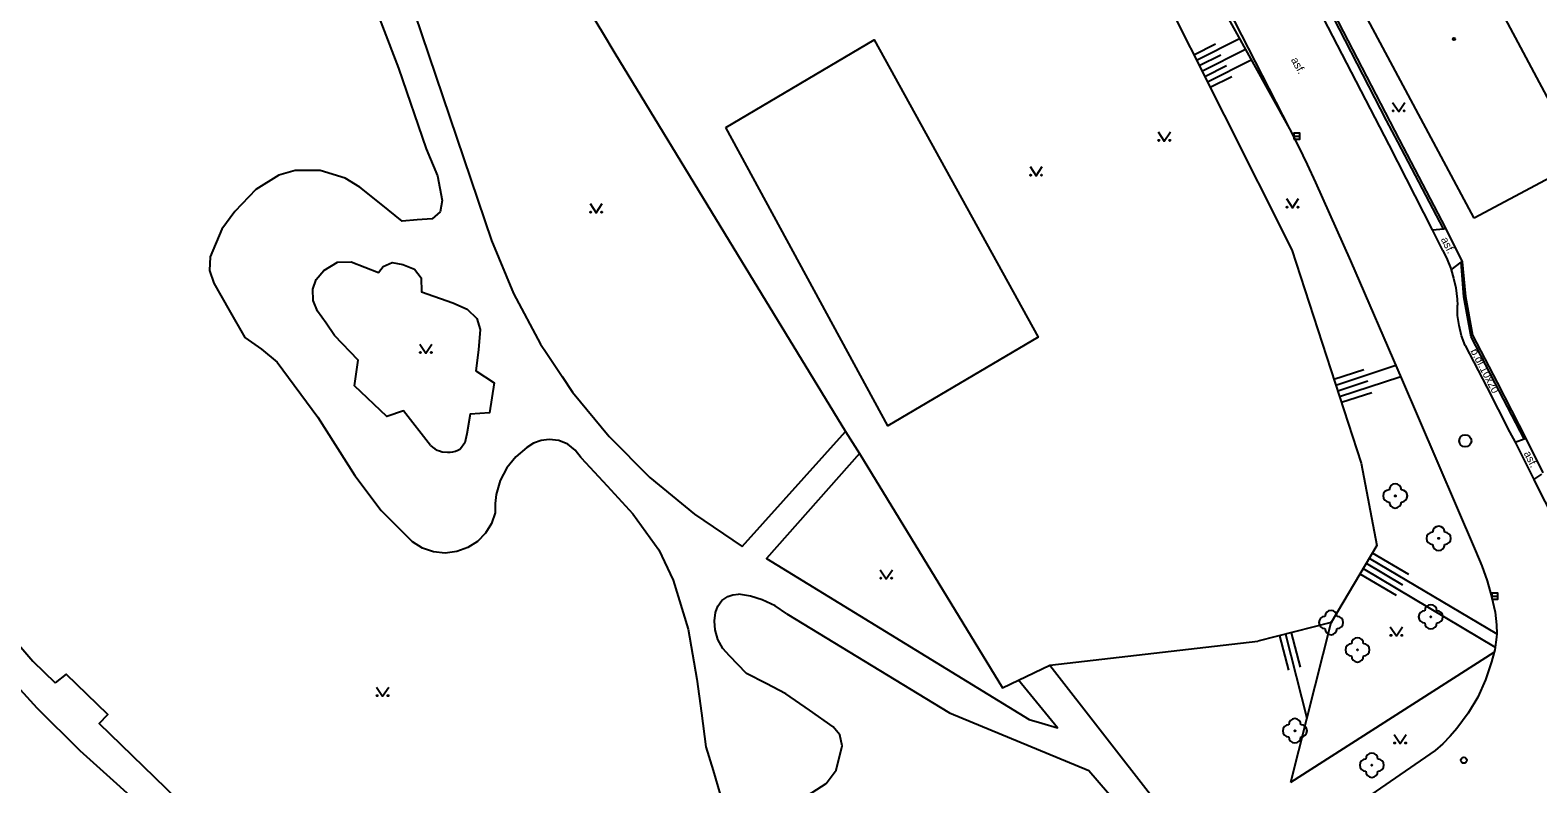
# Model space of a CAD drawing. Extents: x -600391 to -599491, y -1160176 to -1159402.
# Drawn here: x -599795.1 to -599671, y -1159699.8 to -1159637.7 of the extents above; entities that cross this region are included whole.
import ezdxf

# ---------------------------------------------------------------- set-up
doc = ezdxf.new("R2010")
doc.units = 0
for name, color, linetype in [('Level 10', 7, 'Continuous'), ('Level 11', 7, 'Continuous'), ('Level 14', 7, 'Continuous'), ('Level 15', 7, 'Continuous'), ('Level 22', 7, 'Continuous'), ('Level 27', 7, 'Continuous'), ('Level 28', 7, 'Continuous'), ('Level 36', 7, 'Continuous'), ('Level 39', 7, 'Continuous'), ('Level 40', 7, 'Continuous'), ('Level 5', 7, 'Continuous'), ('Level 7', 7, 'Continuous'), ('Level 8', 7, 'Continuous')]:
    doc.layers.add(name, color=color, linetype=linetype)

msp = doc.modelspace()

# ---------------------------------------------------------------- linework, layer by layer
at = {"layer": 'Level 10'}
for points in [[(-599678.87, -1159655.88), (-599679.7, -1159654.18), (-599683.27, -1159647.18), (-599692.92, -1159628.53), (-599701.51, -1159612.04), (-599708.34, -1159598.91), (-599708.71, -1159598.15), (-599711.58, -1159592.65), (-599712.02, -1159591.84), (-599714.74, -1159586.63), (-599715.22, -1159585.66), (-599717.52, -1159581.23), (-599718.02, -1159580.31), (-599722.2, -1159572.33), (-599731.19, -1159555.75), (-599741.09, -1159537.91), (-599751.05, -1159519.96)], [(-599707.21, -1159615.26), (-599706.5, -1159616.62), (-599698.84, -1159631.48), (-599691.47, -1159645.85)], [(-599691.47, -1159645.85), (-599690.74, -1159647.32), (-599690.02, -1159648.79), (-599689.33, -1159650.28)], [(-599689.33, -1159650.28), (-599686.45, -1159656.73), (-599682.2, -1159666.53)], [(-599678.87, -1159655.88), (-599678.51, -1159656.61), (-599678.21, -1159657.36), (-599678.17, -1159657.47), (-599677.97, -1159658.14), (-599677.79, -1159658.93)], [(-599677.79, -1159658.93), (-599677.72, -1159659.4), (-599677.68, -1159659.88), (-599677.66, -1159660.36)], [(-599677.03, -1159663.68), (-599677.32, -1159662.88), (-599677.52, -1159662.05), (-599677.64, -1159661.21), (-599677.66, -1159660.36)], [(-599677.03, -1159663.68), (-599675.25, -1159667.13), (-599673.38, -1159670.79), (-599672.91, -1159671.65), (-599671.36, -1159674.72), (-599671.13, -1159675.23), (-599666.56, -1159684.16)], [(-599682.2, -1159666.53), (-599680.86, -1159669.68)], [(-599680.86, -1159669.68), (-599676.18, -1159680.59)], [(-599676.18, -1159680.59), (-599675.66, -1159681.82), (-599675.22, -1159683.07), (-599674.84, -1159684.34), (-599674.54, -1159685.64)], [(-599674.54, -1159685.64), (-599674.43, -1159686.67), (-599674.42, -1159687.41), (-599674.44, -1159687.7), (-599674.58, -1159688.73), (-599674.62, -1159688.94), (-599674.84, -1159689.73)], [(-599674.84, -1159689.73), (-599675.34, -1159691.2), (-599675.98, -1159692.62), (-599676.77, -1159693.96), (-599677.7, -1159695.21)], [(-599677.7, -1159695.21), (-599678.26, -1159695.85), (-599678.86, -1159696.46), (-599679.49, -1159697.03)], [(-599679.49, -1159697.03), (-599681.97, -1159698.73)], [(-599681.97, -1159698.73), (-599694.34, -1159707.24)]]:
    msp.add_lwpolyline(points, dxfattribs=at)
at = {"layer": 'Level 11'}
for points in [[(-599682.55, -1159646.93), (-599683.48, -1159645.17), (-599692.22, -1159628.2), (-599700.79, -1159611.67), (-599706.81, -1159600.23), (-599707.5, -1159596.87)], [(-599779.97, -1159606.23), (-599776.52, -1159611.88), (-599773.07, -1159617.53), (-599769.39, -1159623.34), (-599767.67, -1159626.31), (-599766.23, -1159629.41), (-599763.45, -1159636.41), (-599757.16, -1159655.06)], [(-599767.31, -1159634.33), (-599764.8, -1159640.87), (-599762.53, -1159647.51), (-599761.59, -1159649.73), (-599761.4, -1159650.74), (-599761.22, -1159651.75), (-599761.37, -1159652.7), (-599762.03, -1159653.27), (-599763.26, -1159653.36), (-599764.5, -1159653.46), (-599766.24, -1159652.05), (-599767.99, -1159650.65), (-599769.18, -1159649.92), (-599771.25, -1159649.3), (-599773.31, -1159649.29), (-599774.66, -1159649.68), (-599776.54, -1159650.85), (-599778.28, -1159652.65), (-599779.33, -1159654.12), (-599780.3, -1159656.4), (-599780.35, -1159657.51), (-599780, -1159658.56), (-599778.73, -1159660.79), (-599777.46, -1159663.03), (-599776.08, -1159664), (-599774.8, -1159665.07), (-599771.44, -1159669.58), (-599768.4, -1159674.4), (-599766.23, -1159677.27), (-599764.33, -1159679.17)], [(-599749.62, -1159635.27), (-599748.01, -1159637.94), (-599746.99, -1159639.62)], [(-599746.99, -1159639.62), (-599737.97, -1159654.44), (-599736.9, -1159656.19)], [(-599737.87, -1159645.74), (-599725.67, -1159638.53), (-599712.16, -1159662.99), (-599724.54, -1159670.29), (-599737.87, -1159645.74)], [(-599678.81, -1159654.09), (-599682.55, -1159646.93)], [(-599679.7, -1159654.18), (-599678.81, -1159654.09)], [(-599678.81, -1159654.09), (-599678.65, -1159654.03)], [(-599757.16, -1159655.06), (-599755.34, -1159659.42), (-599753.11, -1159663.59), (-599752.6, -1159664.35), (-599751.33, -1159666.25), (-599750.48, -1159667.52), (-599747.47, -1159671.19), (-599744.12, -1159674.56), (-599740.45, -1159677.58), (-599736.51, -1159680.23)], [(-599762.18, -1159671.91), (-599764.4, -1159669.06), (-599765.76, -1159669.52), (-599768.42, -1159667), (-599768.12, -1159664.89), (-599770.07, -1159662.86), (-599770.76, -1159661.86), (-599771.46, -1159660.86), (-599771.82, -1159659.99), (-599771.86, -1159659.06), (-599771.59, -1159658.25), (-599770.94, -1159657.52), (-599769.82, -1159656.83), (-599768.7, -1159656.81), (-599767.57, -1159657.25), (-599766.45, -1159657.69), (-599766.06, -1159657.18), (-599765.32, -1159656.87), (-599764.45, -1159657.02), (-599763.49, -1159657.41), (-599762.95, -1159658.11), (-599762.92, -1159659.26), (-599760.34, -1159660.18), (-599759.16, -1159660.71), (-599758.35, -1159661.46), (-599758.09, -1159662.37), (-599758.22, -1159664.05), (-599758.43, -1159665.78), (-599756.93, -1159666.75), (-599757.3, -1159669.22), (-599758.91, -1159669.34), (-599759.17, -1159670.97), (-599759.35, -1159671.71), (-599759.7, -1159672.2)], [(-599736.9, -1159656.19), (-599728.02, -1159670.77)], [(-599678.17, -1159657.47), (-599677.36, -1159656.83)], [(-599677.36, -1159656.83), (-599677.27, -1159656.8)], [(-599676.52, -1159662.98), (-599677.12, -1159659.69), (-599677.36, -1159656.83)], [(-599672.16, -1159671.38), (-599674.55, -1159666.79), (-599676.52, -1159662.98)], [(-599762.18, -1159671.91), (-599762, -1159672.06), (-599761.82, -1159672.18), (-599761.62, -1159672.29), (-599761.42, -1159672.37), (-599761.2, -1159672.43), (-599760.77, -1159672.48), (-599760.55, -1159672.47), (-599760.33, -1159672.44), (-599760.11, -1159672.38), (-599759.91, -1159672.3), (-599759.7, -1159672.2)], [(-599749.77, -1159672.94), (-599750.25, -1159672.31), (-599750.87, -1159671.82), (-599751.6, -1159671.52), (-599752.39, -1159671.42), (-599753.05, -1159671.5), (-599753.68, -1159671.72), (-599754.24, -1159672.07)], [(-599736.51, -1159680.23), (-599728.02, -1159670.77)], [(-599728.02, -1159670.77), (-599726.87, -1159672.59)], [(-599672.91, -1159671.65), (-599672.16, -1159671.38)], [(-599672.16, -1159671.38), (-599672.04, -1159671.33)], [(-599754.24, -1159672.07), (-599755.14, -1159672.84), (-599755.88, -1159673.76), (-599756.43, -1159674.81), (-599756.76, -1159675.95), (-599756.86, -1159676.7), (-599756.86, -1159677.46)], [(-599749.77, -1159672.94), (-599747.64, -1159675.24), (-599745.51, -1159677.55), (-599743.38, -1159680.51), (-599742.2, -1159683.01), (-599740.97, -1159687.04), (-599740.24, -1159691.16), (-599739.87, -1159693.94), (-599739.5, -1159696.72), (-599738.91, -1159698.68), (-599738.32, -1159700.64)], [(-599726.87, -1159672.59), (-599734.51, -1159681.22), (-599712.9, -1159694.46)], [(-599726.87, -1159672.59), (-599715.1, -1159691.87), (-599713.78, -1159691.23)], [(-599671.36, -1159674.72), (-599670.7, -1159674.27)], [(-599800.62, -1159677.53), (-599800.22, -1159679.77), (-599799.58, -1159681.95), (-599798.72, -1159684.06), (-599798.25, -1159684.95), (-599798.08, -1159685.25), (-599797.65, -1159686.06), (-599796.37, -1159687.95), (-599794.9, -1159689.68), (-599793.05, -1159691.44)], [(-599756.86, -1159677.46), (-599757.16, -1159678.34), (-599757.65, -1159679.14), (-599758.31, -1159679.81), (-599759.09, -1159680.32), (-599760, -1159680.65), (-599760.95, -1159680.78), (-599761.91, -1159680.68), (-599762.83, -1159680.36), (-599763.65, -1159679.85), (-599764.33, -1159679.17)], [(-599738.72, -1159685.66), (-599738.52, -1159685.13), (-599738.18, -1159684.68), (-599737.71, -1159684.35), (-599737.28, -1159684.2), (-599736.82, -1159684.16)], [(-599732.83, -1159685.77), (-599733.81, -1159685.12), (-599734.87, -1159684.63), (-599735.83, -1159684.33), (-599736.82, -1159684.16)], [(-599774.84, -1159711.67), (-599784.4, -1159702.99), (-599790.99, -1159697.05), (-599794.55, -1159693.55), (-599797.86, -1159689.92), (-599801.13, -1159685.14)], [(-599737.56, -1159689.23), (-599738.11, -1159688.62), (-599738.52, -1159687.89), (-599738.75, -1159687.1), (-599738.81, -1159686.38), (-599738.8, -1159686.34), (-599738.72, -1159685.66)], [(-599732.83, -1159685.77), (-599719.46, -1159693.92)], [(-599711.21, -1159689.99), (-599694.08, -1159688.03)], [(-599731.52, -1159700.97), (-599729.61, -1159699.74), (-599728.77, -1159698.63), (-599728.29, -1159696.63), (-599728.48, -1159695.73), (-599729.02, -1159695.07), (-599730.97, -1159693.71), (-599732.93, -1159692.35), (-599734.54, -1159691.51), (-599736.15, -1159690.67), (-599737.56, -1159689.23)], [(-599713.78, -1159691.23), (-599711.21, -1159689.99)], [(-599711.21, -1159689.99), (-599702.54, -1159701.14)], [(-599756.95, -1159722.71), (-599758.13, -1159721.98), (-599760.73, -1159720.3), (-599763.05, -1159718.55), (-599765.34, -1159716.75), (-599764.68, -1159715.92), (-599766.23, -1159714.73), (-599767.09, -1159715.36), (-599776.56, -1159706.71), (-599775.94, -1159705.95), (-599781.19, -1159701.18), (-599782.11, -1159701.89), (-599789.43, -1159694.79), (-599788.73, -1159694.05), (-599792.16, -1159690.74), (-599793.05, -1159691.44)], [(-599712.9, -1159694.46), (-599711.86, -1159694.77), (-599710.58, -1159695.15), (-599713.78, -1159691.23)], [(-599719.46, -1159693.92), (-599708, -1159698.66)], [(-599708, -1159698.66), (-599704.24, -1159703.04), (-599702.69, -1159704.95)]]:
    msp.add_lwpolyline(points, dxfattribs=at)
at = {"layer": 'Level 14'}
for points in [[(-599704.27, -1159623.05), (-599699.3, -1159631.74), (-599691.47, -1159645.85)], [(-599705.99, -1159623.95), (-599706.76, -1159625.47), (-599702.43, -1159633.61), (-599691.29, -1159655.82), (-599685.57, -1159673.36), (-599684.29, -1159680.14), (-599688.06, -1159686.49)], [(-599688.06, -1159686.49), (-599694.08, -1159688.03)], [(-599691.38, -1159699.63), (-599688.06, -1159686.49)], [(-599691.38, -1159699.63), (-599674.62, -1159688.94)]]:
    msp.add_lwpolyline(points, dxfattribs=at)
at = {"layer": 'Level 15'}
for points in [[(-599699.12, -1159640.2), (-599695.59, -1159638.43)], [(-599699.35, -1159639.76), (-599697.57, -1159638.86)], [(-599698.68, -1159641.1), (-599695.1, -1159639.3)], [(-599698.9, -1159640.65), (-599697.12, -1159639.76)], [(-599698.45, -1159641.54), (-599696.66, -1159640.64)], [(-599698.23, -1159641.99), (-599694.62, -1159640.18)], [(-599698, -1159642.44), (-599696.21, -1159641.54)], [(-599687.82, -1159666.46), (-599685.37, -1159665.66)], [(-599687.67, -1159666.94), (-599682.72, -1159665.32)], [(-599687.51, -1159667.41), (-599685.02, -1159666.6)], [(-599687.36, -1159667.89), (-599682.41, -1159666.27)], [(-599687.2, -1159668.36), (-599684.71, -1159667.55)], [(-599685.17, -1159681.61), (-599682.19, -1159683.38)], [(-599684.91, -1159681.18), (-599674.42, -1159687.41)], [(-599684.66, -1159680.75), (-599681.68, -1159682.52)], [(-599685.68, -1159682.47), (-599682.7, -1159684.24)], [(-599685.42, -1159682.04), (-599674.54, -1159688.51)], [(-599692.3, -1159687.57), (-599691.57, -1159690.42)], [(-599691.81, -1159687.45), (-599690.05, -1159694.35)], [(-599691.33, -1159687.33), (-599690.6, -1159690.17)]]:
    msp.add_lwpolyline(points, dxfattribs=at)
at = {"layer": 'Level 22'}
for centre in [(-599682.77, -1159676.07), (-599679.2, -1159679.56), (-599688.06, -1159686.49), (-599679.85, -1159686.02), (-599685.88, -1159688.74), (-599691.03, -1159695.4), (-599684.7, -1159698.23)]:
    msp.add_circle(centre, 0.05, dxfattribs=at)
for centre, start, end in [((-599683.27, -1159676.07), 90, 270), ((-599682.77, -1159675.57), 0, 180), ((-599682.27, -1159676.07), 270, 90), ((-599682.77, -1159676.57), 180, 0), ((-599679.7, -1159679.56), 90, 270), ((-599679.2, -1159679.06), 0, 180), ((-599678.7, -1159679.56), 270, 90), ((-599679.2, -1159680.06), 180, 0), ((-599688.06, -1159685.99), 0, 180), ((-599680.35, -1159686.02), 90, 270), ((-599679.85, -1159685.52), 0, 180), ((-599679.35, -1159686.02), 270, 90), ((-599688.56, -1159686.49), 90, 270), ((-599687.56, -1159686.49), 270, 90), ((-599679.85, -1159686.52), 180, 0), ((-599688.06, -1159686.99), 180, 0), ((-599685.88, -1159688.24), 0, 180), ((-599686.38, -1159688.74), 90, 270), ((-599685.88, -1159689.24), 180, 0), ((-599685.38, -1159688.74), 270, 90), ((-599691.53, -1159695.4), 90, 270), ((-599691.03, -1159694.9), 0, 180), ((-599690.53, -1159695.4), 270, 90), ((-599691.03, -1159695.9), 180, 0), ((-599685.2, -1159698.23), 90, 270), ((-599684.7, -1159697.73), 0, 180), ((-599684.2, -1159698.23), 270, 90), ((-599684.7, -1159698.73), 180, 0)]:
    msp.add_arc(centre, 0.5, start, end, dxfattribs=at)
at = {"layer": 'Level 27'}
for p, q in [((-599691.13, -1159646.47), (-599690.63, -1159646.47)), ((-599674.83, -1159684.31), (-599674.33, -1159684.31))]:
    msp.add_line(p, q, dxfattribs=at)
for points in [[(-599691.13, -1159646.72), (-599690.63, -1159646.72), (-599690.63, -1159646.22), (-599691.13, -1159646.22)], [(-599674.83, -1159684.56), (-599674.33, -1159684.56), (-599674.33, -1159684.06), (-599674.83, -1159684.06)]]:
    msp.add_lwpolyline(points, close=True, dxfattribs=at)
msp.add_circle((-599677.01, -1159671.53), 0.5, dxfattribs=at)
at = {"layer": 'Level 28'}
msp.add_circle((-599677.13, -1159697.82), 0.25, dxfattribs=at)
at = {"layer": 'Level 36'}
for points in [[(-599682.99, -1159643.68), (-599682.49, -1159644.43), (-599681.99, -1159643.68)], [(-599702.28, -1159646.11), (-599701.78, -1159646.86), (-599701.28, -1159646.11)], [(-599712.83, -1159648.97), (-599712.33, -1159649.72), (-599711.83, -1159648.97)], [(-599749.03, -1159652.01), (-599748.53, -1159652.76), (-599748.03, -1159652.01)], [(-599691.73, -1159651.6), (-599691.23, -1159652.35), (-599690.73, -1159651.6)], [(-599763.05, -1159663.57), (-599762.55, -1159664.32), (-599762.05, -1159663.57)], [(-599725.16, -1159682.14), (-599724.66, -1159682.89), (-599724.16, -1159682.14)], [(-599683.18, -1159686.84), (-599682.68, -1159687.59), (-599682.18, -1159686.84)], [(-599766.61, -1159691.81), (-599766.11, -1159692.56), (-599765.61, -1159691.81)], [(-599682.87, -1159695.7), (-599682.37, -1159696.45), (-599681.87, -1159695.7)]]:
    msp.add_lwpolyline(points, dxfattribs=at)
for centre in [(-599682.94, -1159644.38), (-599682.04, -1159644.38), (-599702.23, -1159646.81), (-599701.33, -1159646.81), (-599712.78, -1159649.67), (-599711.88, -1159649.67), (-599748.98, -1159652.71), (-599748.08, -1159652.71), (-599691.68, -1159652.3), (-599690.78, -1159652.3), (-599763, -1159664.27), (-599762.1, -1159664.27), (-599725.11, -1159682.84), (-599724.21, -1159682.84), (-599683.13, -1159687.54), (-599682.23, -1159687.54), (-599766.56, -1159692.51), (-599765.66, -1159692.51), (-599682.82, -1159696.4), (-599681.92, -1159696.4)]:
    msp.add_circle(centre, 0.05, dxfattribs=at)
at = {"layer": 'Level 39'}
for radius in [0.09, 0.0398]:
    msp.add_circle((-599677.94, -1159638.46), radius, dxfattribs=at)
at = {"layer": 'Level 5'}
for points in [[(-599697.48, -1159592.34), (-599694.77, -1159597.42), (-599689.51, -1159607.26), (-599687.78, -1159610.5), (-599681.88, -1159621.53), (-599681.46, -1159622.32), (-599679.68, -1159625.65), (-599678.54, -1159627.78), (-599667.47, -1159648.51)], [(-599676.28, -1159653.21), (-599690.26, -1159627.05), (-599706.29, -1159597.04)], [(-599667.47, -1159648.51), (-599676.28, -1159653.21)]]:
    msp.add_lwpolyline(points, dxfattribs=at)
at = {"layer": 'Level 7'}
for points in [[(-599707.5, -1159596.87), (-599707.35, -1159597.13), (-599706.71, -1159600.2), (-599700.69, -1159611.61), (-599692.08, -1159628.14), (-599682.44, -1159646.74)], [(-599682.44, -1159646.74), (-599678.65, -1159654.03)], [(-599677.27, -1159656.8), (-599676.98, -1159659.66), (-599676.42, -1159662.83), (-599674.38, -1159666.73), (-599672.04, -1159671.33)]]:
    msp.add_lwpolyline(points, dxfattribs=at)
at = {"layer": 'Level 8'}
for points in [[(-599678.65, -1159654.03), (-599677.27, -1159656.8)], [(-599672.04, -1159671.33), (-599670.64, -1159674.17)]]:
    msp.add_lwpolyline(points, dxfattribs=at)

# ---------------------------------------------------------------- texts
at = {"layer": 'Level 40'}
for s, rotation, p in [('asf.', 298.9821, (-599691.38, -1159640.18)), ('asf.', 296.7493, (-599679.04, -1159654.95)), ('b.dl.10x20', 297.5463, (-599676.6, -1159664.14)), ('asf.', 296.7493, (-599672.22, -1159672.56))]:
    msp.add_text(s, height=0.65, rotation=rotation, dxfattribs=at).set_placement(p)

doc.saveas('drawing.dxf')
